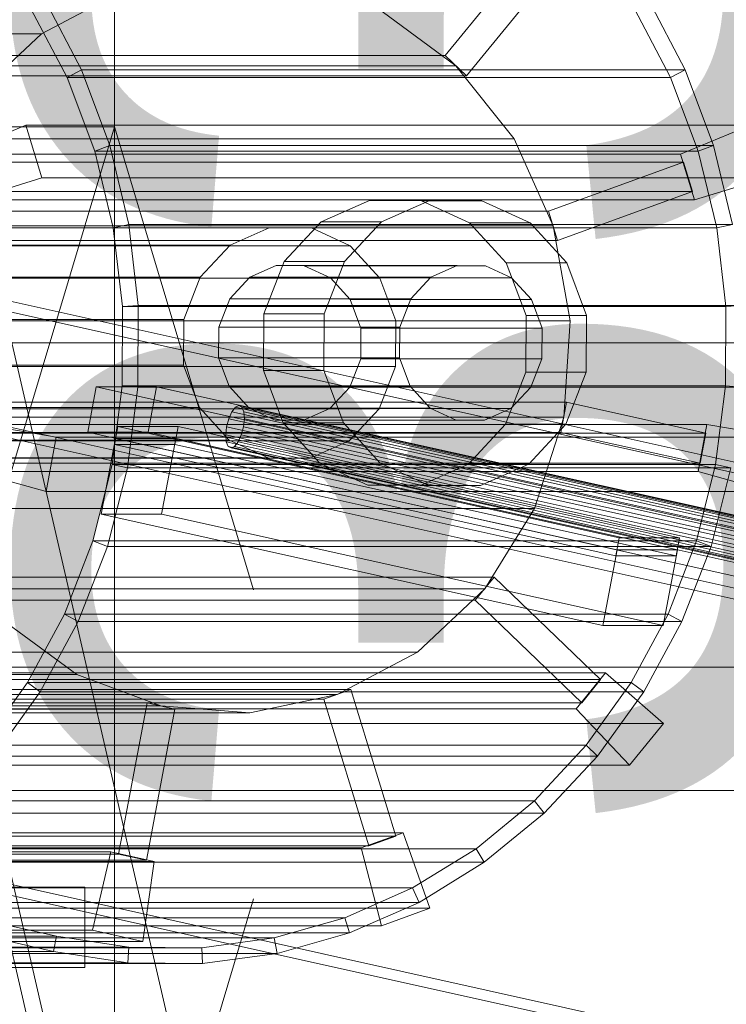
# Model space of a CAD drawing. Header units: millimetres. Extents: x -4738 to 65662, y -68080 to 6847.
# Tile 969 of 1056: x 27869 to 28098, y 116 to 435. Entities that reach past the tile are written whole.
import ezdxf

# ---------------------------------------------------------------- set-up
doc = ezdxf.new("R2010")
doc.units = ezdxf.units.MM
for name, color, linetype, lineweight in [('COTAS_P', 1, 'Continuous', 0), ('lateral_bajante_movil', 7, 'Continuous', 0), ('lateral_C09', 7, 'Continuous', 0), ('lateral_C10', 7, 'Continuous', 0)]:
    doc.layers.add(name, color=color, linetype=linetype, lineweight=lineweight)
doc.dimstyles.new('R19_100', dxfattribs={"dimtxt": 250, "dimasz": 150, "dimexe": 150, "dimexo": 80, "dimgap": 100, "dimtad": 1, "dimtih": 1, "dimtoh": 1, "dimdsep": 46, "dimcen": 0.09, "dimadec": 0, "dimazin": 0, "dimtfac": 1, "dimtdec": 4, "dimtofl": 0, "dimtmove": 0, "dimatfit": 3, "dimfxl": 1, "dimtolj": 1, "dimtzin": 0, "dimarcsym": 0})

# ---------------------------------------------------------------- blocks, each defined once
blk = doc.blocks.new('DIM_R31_16')
at = {"layer": 'COTAS_P'}
for p, q in [((27500.07, 400), (27900.07, 400)), ((27900.07, 400), (27855.07, 250)), ((27900.07, 0), (27900.07, 400)), ((27900.07, 400), (27945.07, 250)), ((27900.07, 0), (27855.07, 150)), ((27900.07, 0), (27945.07, 150)), ((27500.07, 0), (27900.07, 0))]:
    blk.add_line(p, q, dxfattribs=at)
blk.add_text('400 P', height=250, rotation=90, dxfattribs=at).set_placement((27800.07, 200))
blk = doc.blocks.new('DIM_R31_17')
at = {"layer": 'COTAS_P'}
for p, q in [((27500.07, 970), (27900.07, 970)), ((27900.07, 970), (27855.07, 820)), ((27900.07, 0), (27900.07, 970)), ((27900.07, 970), (27945.07, 820)), ((27900.07, 0), (27855.07, 150)), ((27900.07, 0), (27945.07, 150)), ((27500.07, 0), (27900.07, 0))]:
    blk.add_line(p, q, dxfattribs=at)
blk.add_text('970 P', height=250, rotation=90, dxfattribs=at).set_placement((27800.07, 485))
blk = doc.blocks.new('DIM_R31_18')
at = {"layer": 'COTAS_P'}
for p, q in [((27820, 330), (28220, 330)), ((28220, 330), (28175, 180)), ((28220, 0), (28220, 330)), ((28220, 330), (28265, 180)), ((28220, 0), (28175, 150)), ((28220, 0), (28265, 150)), ((27820, 0), (28220, 0))]:
    blk.add_line(p, q, dxfattribs=at)
blk.add_text('330 P', height=250, rotation=90, dxfattribs=at).set_placement((28120, 165))

msp = doc.modelspace()

# ---------------------------------------------------------------- linework, layer by layer
at = {"layer": 'lateral_bajante_movil'}
for p, q in [((26950.067, 225), (28253.576, 225)), ((26950.067, 185), (28253.576, 185))]:
    msp.add_line(p, q, dxfattribs=at)
at = {"layer": 'lateral_C09'}
for p, q in [((27735.067, 727.185), (27900.181, 12)), ((27940.181, 12), (27775.067, 727.185)), ((27900.181, 12), (27736.309, 721.808)), ((27940.181, 12), (27776.309, 721.808)), ((27894.714, 12), (27775.067, 530.244)), ((27894.714, 12), (27776.309, 524.867)), ((27109.674, 153.733), (27890.461, 153.733)), ((27890.461, 127.733), (27890.461, 153.733)), ((27109.674, 127.733), (27890.461, 127.733))]:
    msp.add_line(p, q, dxfattribs=at)
at = {"layer": 'lateral_C10'}
for p, q in [((18437.764, 2253.71), (27881.207, 137.844)), ((27880.277, 132.947), (18436.834, 2248.813)), ((28037.604, 460.512), (28007.068, 423.102)), ((28013.955, 416.467), (28044.491, 453.878)), ((27876.362, 430.141), (27902.294, 443.842)), ((27877.364, 441.403), (27889.399, 418.422)), ((28084.773, 418.422), (28072.739, 441.403)), ((27884.675, 415.922), (27872.95, 438.231)), ((27986.623, 437.331), (28010.511, 419.785)), ((28068.324, 438.231), (28080.049, 415.922)), ((27641.913, 430.141), (27876.362, 430.141)), ((27854.578, 409.616), (27876.362, 430.141)), ((28007.068, 423.102), (27772.618, 423.102)), ((28013.955, 416.467), (28007.068, 423.102)), ((27776.062, 419.785), (28010.511, 419.785)), ((27889.399, 418.422), (27884.675, 415.922)), ((28084.773, 418.422), (27889.399, 418.422)), ((27889.399, 418.422), (27898.564, 393.935)), ((28010.511, 419.785), (28029.404, 396.119)), ((28080.049, 415.922), (28084.773, 418.422)), ((28093.939, 393.935), (28084.773, 418.422)), ((27779.505, 416.467), (28013.955, 416.467)), ((27884.675, 415.922), (28080.049, 415.922)), ((27893.617, 392.14), (27884.675, 415.922)), ((28080.049, 415.922), (28088.991, 392.14)), ((27848.804, 391.098), (27871.31, 400.514)), ((27871.31, 400.514), (27876.547, 383.444)), ((27871.31, 400.514), (28105.759, 400.514)), ((28105.759, 400.514), (28083.254, 391.098)), ((27616.715, 395.495), (28154.374, 275.971)), ((28170.004, 275.971), (27632.345, 395.495)), ((27794.955, 396.119), (28029.404, 396.119)), ((28029.404, 396.119), (28042.016, 367.948)), ((27898.564, 393.935), (27893.617, 392.14)), ((28093.939, 393.935), (27898.564, 393.935)), ((27898.564, 393.935), (27904.705, 368.362)), ((28088.991, 392.14), (28093.939, 393.935)), ((28100.08, 368.362), (28093.939, 393.935)), ((28083.254, 391.098), (27848.804, 391.098)), ((27893.617, 392.14), (28088.991, 392.14)), ((27899.622, 367.293), (27893.617, 392.14)), ((28083.254, 391.098), (28087.792, 376.307)), ((28088.991, 392.14), (28094.996, 367.293)), ((27849.774, 388.503), (28084.223, 388.503)), ((28084.223, 388.503), (28040.56, 372.691)), ((28084.223, 388.503), (28087.134, 379.016)), ((27876.547, 383.444), (27853.342, 376.307)), ((28110.997, 383.444), (27876.547, 383.444)), ((28087.792, 376.307), (28110.997, 383.444)), ((28087.134, 379.016), (27852.685, 379.016)), ((27853.342, 376.307), (28087.792, 376.307)), ((28043.471, 363.204), (28087.134, 379.016)), ((27982.55, 376.147), (27966.92, 369.222)), ((27999.431, 376.046), (27982.55, 376.147)), ((27982.55, 376.147), (28002.088, 376.147)), ((27986.457, 369.222), (28002.088, 376.147)), ((28014.991, 368.935), (27999.431, 376.046)), ((27999.431, 376.046), (28018.968, 376.046)), ((28002.088, 376.147), (28018.968, 376.046)), ((28018.968, 376.046), (28034.528, 368.935)), ((28040.56, 372.691), (27806.111, 372.691)), ((28043.471, 363.204), (28040.56, 372.691)), ((27676.602, 367.31), (27950.127, 367.31)), ((27690.25, 367.229), (27963.775, 367.229)), ((27807.566, 367.948), (28042.016, 367.948)), ((27904.705, 368.362), (27899.622, 367.293)), ((27899.622, 367.293), (28094.996, 367.293)), ((27902.587, 341.806), (27899.622, 367.293)), ((28100.08, 368.362), (27904.705, 368.362)), ((27904.705, 368.362), (27907.717, 342.142)), ((27937.489, 361.711), (27950.127, 367.31)), ((27950.127, 367.31), (27963.775, 367.229)), ((27966.92, 369.222), (27954.918, 356.326)), ((27963.775, 367.229), (27976.355, 361.479)), ((27966.92, 369.222), (27986.457, 369.222)), ((27974.455, 356.326), (27986.457, 369.222)), ((28026.861, 355.897), (28014.991, 368.935)), ((28014.991, 368.935), (28034.528, 368.935)), ((28034.528, 368.935), (28046.399, 355.897)), ((28042.016, 367.948), (28047.486, 337.19)), ((28094.996, 367.293), (28100.08, 368.362)), ((28094.996, 367.293), (28097.962, 341.806)), ((27663.965, 361.711), (27937.489, 361.711)), ((27702.831, 361.479), (27976.355, 361.479)), ((27809.022, 363.204), (28043.471, 363.204)), ((27927.786, 351.285), (27937.489, 361.711)), ((27976.355, 361.479), (27985.952, 350.938)), ((28146.993, 236.783), (27609.334, 356.308)), ((28162.622, 236.783), (27624.964, 356.308)), ((27952.309, 355.037), (27943.829, 351.28)), ((27954.918, 356.326), (27948.372, 339.422)), ((27961.468, 354.982), (27952.309, 355.037)), ((27952.309, 355.037), (28010.922, 355.037)), ((27954.918, 356.326), (27974.455, 356.326)), ((27969.91, 351.124), (27961.468, 354.982)), ((27961.468, 354.982), (28020.08, 354.982)), ((27967.91, 339.422), (27974.455, 356.326)), ((28002.441, 351.28), (28010.922, 355.037)), ((28010.922, 355.037), (28020.08, 354.982)), ((28020.08, 354.982), (28028.522, 351.124)), ((28033.235, 338.916), (28026.861, 355.897)), ((28026.861, 355.897), (28046.399, 355.897)), ((28046.399, 355.897), (28052.773, 338.916)), ((27654.261, 351.285), (27927.786, 351.285)), ((27712.428, 350.938), (27985.952, 350.938)), ((27922.493, 337.618), (27927.786, 351.285)), ((27943.829, 351.28), (27937.317, 344.283)), ((27943.829, 351.28), (28002.441, 351.28)), ((27976.35, 344.05), (27969.91, 351.124)), ((27969.91, 351.124), (28028.522, 351.124)), ((27985.952, 350.938), (27991.106, 337.209)), ((27995.93, 344.283), (28002.441, 351.28)), ((28028.522, 351.124), (28034.963, 344.05)), ((27902.462, 316.117), (27902.587, 341.806)), ((27907.717, 342.142), (27902.587, 341.806)), ((27902.587, 341.806), (28097.962, 341.806)), ((27907.717, 342.142), (27907.55, 315.725)), ((28103.092, 342.142), (27907.717, 342.142)), ((27937.317, 344.283), (27933.766, 335.112)), ((27937.317, 344.283), (27995.93, 344.283)), ((27979.809, 334.837), (27976.35, 344.05)), ((27976.35, 344.05), (28034.963, 344.05)), ((27992.378, 335.112), (27995.93, 344.283)), ((28034.963, 344.05), (28038.421, 334.837)), ((28097.962, 341.806), (28097.836, 316.117)), ((28097.962, 341.806), (28103.092, 342.142)), ((27948.372, 339.422), (27948.28, 321.084)), ((27967.91, 339.422), (27948.372, 339.422)), ((27967.817, 321.084), (27967.91, 339.422)), ((28033.142, 320.578), (28033.235, 338.916)), ((28033.235, 338.916), (28052.773, 338.916)), ((28052.773, 338.916), (28052.68, 320.578)), ((27922.493, 337.618), (27648.969, 337.618)), ((27717.582, 337.209), (27991.106, 337.209)), ((27813.036, 337.19), (28047.486, 337.19)), ((27922.418, 322.791), (27922.493, 337.618)), ((27933.766, 335.112), (27933.716, 325.163)), ((27992.378, 335.112), (27933.766, 335.112)), ((27979.758, 324.888), (27979.809, 334.837)), ((27979.809, 334.837), (28038.421, 334.837)), ((27991.106, 337.209), (27991.031, 322.382)), ((27992.328, 325.163), (27992.378, 335.112)), ((28038.421, 334.837), (28038.371, 324.888)), ((28047.486, 337.19), (28045.442, 305.943)), ((27648.894, 322.791), (27922.418, 322.791)), ((27717.507, 322.382), (27991.031, 322.382)), ((27927.572, 309.062), (27922.418, 322.791)), ((27933.716, 325.163), (27937.174, 315.95)), ((27933.716, 325.163), (27992.328, 325.163)), ((27976.207, 315.717), (27979.758, 324.888)), ((27979.758, 324.888), (28038.371, 324.888)), ((27991.031, 322.382), (27985.739, 308.715)), ((27995.786, 315.95), (27992.328, 325.163)), ((28038.371, 324.888), (28034.819, 315.717)), ((27948.28, 321.084), (27954.654, 304.103)), ((27948.28, 321.084), (27967.817, 321.084)), ((27974.191, 304.103), (27967.817, 321.084)), ((28026.597, 303.674), (28033.142, 320.578)), ((28033.142, 320.578), (28052.68, 320.578)), ((28052.68, 320.578), (28046.134, 303.674)), ((27894.118, 315.758), (27891.349, 301.063)), ((27913.655, 315.758), (27894.118, 315.758)), ((27894.118, 315.758), (28119.57, 265.639)), ((27899.248, 290.666), (27902.462, 316.117)), ((27907.55, 315.725), (27902.462, 316.117)), ((27902.462, 316.117), (28097.836, 316.117)), ((27907.55, 315.725), (27904.208, 289.564)), ((28102.924, 315.725), (27907.55, 315.725)), ((27910.887, 301.063), (27913.655, 315.758)), ((28139.107, 265.639), (27913.655, 315.758)), ((27937.174, 315.95), (27943.614, 308.876)), ((27937.174, 315.95), (27995.786, 315.95)), ((27969.695, 308.72), (27976.207, 315.717)), ((27976.207, 315.717), (28034.819, 315.717)), ((28002.227, 308.876), (27995.786, 315.95)), ((28034.819, 315.717), (28028.308, 308.72)), ((28097.836, 316.117), (28094.622, 290.666)), ((28097.836, 316.117), (28102.924, 315.725)), ((28046.365, 310.841), (27811.915, 310.841)), ((27939.183, 309.177), (27940.328, 309.699)), ((27940.328, 309.699), (27941.276, 309.177)), ((28147.744, 263.589), (27940.328, 309.699)), ((28044.519, 301.044), (28046.365, 310.841)), ((28091.455, 300.817), (28046.365, 310.841)), ((27654.048, 309.062), (27927.572, 309.062)), ((27712.214, 308.715), (27985.739, 308.715)), ((27937.169, 298.521), (27927.572, 309.062)), ((27937.003, 305.465), (27938.015, 307.69)), ((27938.015, 307.69), (27939.183, 309.177)), ((28145.431, 261.58), (27938.015, 307.69)), ((28146.599, 263.067), (27939.183, 309.177)), ((27941.276, 309.177), (27941.883, 307.69)), ((28148.692, 263.067), (27941.276, 309.177)), ((27941.883, 307.69), (27942.057, 305.465)), ((28149.3, 261.58), (27941.883, 307.69)), ((27943.614, 308.876), (27952.056, 305.018)), ((27943.614, 308.876), (28002.227, 308.876)), ((27961.215, 304.963), (27969.695, 308.72)), ((27969.695, 308.72), (28028.308, 308.72)), ((27985.739, 308.715), (27976.035, 298.289)), ((28010.669, 305.018), (28002.227, 308.876)), ((28028.308, 308.72), (28019.827, 304.963)), ((27810.992, 305.943), (28045.442, 305.943)), ((27857.36, 303.592), (27881.184, 299.522)), ((28091.81, 303.592), (27857.36, 303.592)), ((27901.106, 302.977), (27899.998, 297.099)), ((27920.643, 302.977), (27901.106, 302.977)), ((27901.106, 302.977), (28063.431, 266.891)), ((27919.536, 297.099), (27920.643, 302.977)), ((28082.969, 266.891), (27920.643, 302.977)), ((27936.301, 302.841), (27937.003, 305.465)), ((28144.419, 259.355), (27937.003, 305.465)), ((27942.057, 305.465), (27941.771, 302.841)), ((28149.474, 259.355), (27942.057, 305.465)), ((27952.056, 305.018), (27961.215, 304.963)), ((27952.056, 305.018), (28010.669, 305.018)), ((27954.654, 304.103), (27966.524, 291.065)), ((27954.654, 304.103), (27974.191, 304.103)), ((27961.215, 304.963), (28019.827, 304.963)), ((27986.062, 291.065), (27974.191, 304.103)), ((28019.827, 304.963), (28010.669, 305.018)), ((28014.595, 290.778), (28026.597, 303.674)), ((28026.597, 303.674), (28046.134, 303.674)), ((28046.134, 303.674), (28034.133, 290.778)), ((28045.442, 305.943), (28036.023, 276.335)), ((28091.81, 303.592), (28088.933, 288.318)), ((28115.634, 299.522), (28091.81, 303.592)), ((27810.07, 301.044), (28044.519, 301.044)), ((27857.006, 300.817), (28091.455, 300.817)), ((28116.802, 250.943), (27891.349, 301.063)), ((27891.349, 301.063), (27910.887, 301.063)), ((27910.887, 301.063), (28136.339, 250.943)), ((27936.015, 300.216), (27936.301, 302.841)), ((27936.188, 297.991), (27936.015, 300.216)), ((28143.431, 254.107), (27936.015, 300.216)), ((27936.301, 302.841), (28143.717, 256.731)), ((27941.069, 300.216), (27940.057, 297.991)), ((27941.771, 302.841), (27941.069, 300.216)), ((28148.485, 254.107), (27941.069, 300.216)), ((28149.187, 256.731), (27941.771, 302.841)), ((28044.519, 301.044), (28089.61, 291.02)), ((28091.455, 300.817), (28089.61, 291.02)), ((27663.645, 298.521), (27937.169, 298.521)), ((27702.511, 298.289), (27976.035, 298.289)), ((27881.184, 299.522), (27877.864, 281.894)), ((27881.184, 299.522), (28115.634, 299.522)), ((27900.368, 299.058), (27895.754, 274.566)), ((28062.324, 261.013), (27899.998, 297.099)), ((27899.998, 297.099), (27919.536, 297.099)), ((27919.905, 299.058), (27900.368, 299.058)), ((27900.368, 299.058), (28062.693, 262.972)), ((27915.292, 274.566), (27919.905, 299.058)), ((27919.536, 297.099), (28081.862, 261.013)), ((28082.231, 262.972), (27919.905, 299.058)), ((27936.796, 296.505), (27936.188, 297.991)), ((28143.605, 251.882), (27936.188, 297.991)), ((27949.75, 292.771), (27937.169, 298.521)), ((27940.057, 297.991), (27938.889, 296.505)), ((28147.473, 251.882), (27940.057, 297.991)), ((27976.035, 298.289), (27963.398, 292.69)), ((27937.744, 295.983), (27936.796, 296.505)), ((28144.212, 250.395), (27936.796, 296.505)), ((27938.889, 296.505), (27937.744, 295.983)), ((28145.16, 249.873), (27937.744, 295.983)), ((28146.305, 250.395), (27938.889, 296.505)), ((27676.225, 292.771), (27949.75, 292.771)), ((27689.873, 292.69), (27963.398, 292.69)), ((28089.61, 291.02), (27855.16, 291.02)), ((27893.001, 265.89), (27899.248, 290.666)), ((27904.208, 289.564), (27899.248, 290.666)), ((27899.248, 290.666), (28094.622, 290.666)), ((27963.398, 292.69), (27949.75, 292.771)), ((27966.524, 291.065), (27982.084, 283.954)), ((27966.524, 291.065), (27986.062, 291.065)), ((28001.621, 283.954), (27986.062, 291.065)), ((27998.964, 283.853), (28014.595, 290.778)), ((28014.595, 290.778), (28034.133, 290.778)), ((28034.133, 290.778), (28018.502, 283.853)), ((28094.622, 290.666), (28088.375, 265.89)), ((28094.622, 290.666), (28099.582, 289.564)), ((27877.864, 281.894), (27854.483, 288.318)), ((27854.483, 288.318), (28088.933, 288.318)), ((27904.208, 289.564), (27897.749, 264.106)), ((28099.582, 289.564), (27904.208, 289.564)), ((28088.933, 288.318), (28112.313, 281.894)), ((28093.124, 264.106), (28099.582, 289.564)), ((27982.084, 283.954), (27998.964, 283.853)), ((27982.084, 283.954), (28001.621, 283.954)), ((27998.964, 283.853), (28018.502, 283.853)), ((28018.502, 283.853), (28001.621, 283.954)), ((28112.313, 281.894), (27877.864, 281.894)), ((27801.574, 276.335), (28036.023, 276.335)), ((28058.08, 238.48), (27895.754, 274.566)), ((27895.754, 274.566), (27915.292, 274.566)), ((27915.292, 274.566), (28077.617, 238.48)), ((28036.023, 276.335), (28019.871, 250.384)), ((27883.827, 242.212), (27893.001, 265.89)), ((27897.749, 264.106), (27893.001, 265.89)), ((27893.001, 265.89), (28088.375, 265.89)), ((28062.324, 261.013), (28063.431, 266.891)), ((28063.431, 266.891), (28082.969, 266.891)), ((28088.375, 265.89), (28079.202, 242.212)), ((28082.969, 266.891), (28081.862, 261.013)), ((28088.375, 265.89), (28093.124, 264.106)), ((27897.749, 264.106), (27888.286, 239.788)), ((28093.124, 264.106), (27897.749, 264.106)), ((28058.08, 238.48), (28062.693, 262.972)), ((28062.693, 262.972), (28082.231, 262.972)), ((28082.231, 262.972), (28077.617, 238.48)), ((28083.661, 239.788), (28093.124, 264.106)), ((28081.862, 261.013), (28062.324, 261.013)), ((28022.925, 254.125), (27788.475, 254.125)), ((28016.818, 246.643), (28022.925, 254.125)), ((28057.361, 220.952), (28022.925, 254.125)), ((27785.422, 250.384), (28019.871, 250.384)), ((28019.871, 250.384), (27998.087, 229.859)), ((27782.368, 246.643), (28016.818, 246.643)), ((28016.818, 246.643), (28051.254, 213.469)), ((27887.826, 222.669), (27863.938, 240.215)), ((27871.885, 220.039), (27883.827, 242.212)), ((27888.286, 239.788), (27875.982, 217.027)), ((27888.286, 239.788), (27883.827, 242.212)), ((27883.827, 242.212), (28079.202, 242.212)), ((28083.661, 239.788), (27888.286, 239.788)), ((28079.202, 242.212), (28067.259, 220.039)), ((28071.357, 217.027), (28083.661, 239.788)), ((28079.202, 242.212), (28083.661, 239.788)), ((28077.617, 238.48), (28058.08, 238.48)), ((27763.638, 229.859), (27998.087, 229.859)), ((27998.087, 229.859), (27972.155, 216.158)), ((27653.377, 222.669), (27887.826, 222.669)), ((27822.911, 220.952), (28057.361, 220.952)), ((28058.945, 223.162), (27824.495, 223.162)), ((27857.378, 199.752), (27871.885, 220.039)), ((27875.982, 217.027), (27871.885, 220.039)), ((27871.885, 220.039), (28067.259, 220.039)), ((27915.08, 212.436), (27887.826, 222.669)), ((28058.945, 223.162), (28049.423, 211.497)), ((28057.361, 220.952), (28051.254, 213.469)), ((28067.259, 220.039), (28052.752, 199.752)), ((28077.704, 206.696), (28058.945, 223.162)), ((28067.259, 220.039), (28071.357, 217.027)), ((27976.522, 217.739), (27742.072, 217.739)), ((27875.982, 217.027), (27861.049, 196.211)), ((28071.357, 217.027), (27875.982, 217.027)), ((27967.789, 214.577), (27976.522, 217.739)), ((27991.076, 170.305), (27976.522, 217.739)), ((28056.424, 196.211), (28071.357, 217.027)), ((27582.576, 214.251), (28120.234, 94.727)), ((28135.864, 94.727), (27598.205, 214.251)), ((27733.34, 214.577), (27967.789, 214.577)), ((27737.706, 216.158), (27972.155, 216.158)), ((27972.155, 216.158), (27943.843, 210.216)), ((27967.789, 214.577), (27982.344, 167.143)), ((27676.122, 213.439), (27910.571, 213.439)), ((27680.631, 212.436), (27915.08, 212.436)), ((27919.589, 211.434), (27685.14, 211.434)), ((27814.974, 211.497), (28049.423, 211.497)), ((28051.254, 213.469), (27816.804, 213.469)), ((27910.571, 213.439), (27901.344, 164.454)), ((27910.362, 162.449), (27919.589, 211.434)), ((27910.571, 213.439), (27919.589, 211.434)), ((27943.843, 210.216), (27915.08, 212.436)), ((28049.423, 211.497), (28066.715, 193.233)), ((27709.394, 210.216), (27943.843, 210.216)), ((27843.255, 206.696), (28077.704, 206.696)), ((28066.715, 193.233), (28077.704, 206.696)), ((27857.378, 199.752), (28052.752, 199.752)), ((28052.752, 199.752), (28035.93, 181.698)), ((28052.752, 199.752), (28056.424, 196.211)), ((28056.424, 196.211), (27861.049, 196.211)), ((28039.119, 177.698), (28056.424, 196.211)), ((28066.715, 193.233), (27832.266, 193.233)), ((27840.556, 181.698), (28035.93, 181.698)), ((28035.93, 181.698), (28017.081, 166.186)), ((28035.93, 181.698), (28039.119, 177.698)), ((28039.119, 177.698), (27843.745, 177.698)), ((28019.74, 161.802), (28039.119, 177.698)), ((27756.627, 170.305), (27991.076, 170.305)), ((27993.465, 171.359), (27759.016, 171.359)), ((27993.465, 171.359), (27979.85, 166.429)), ((27991.076, 170.305), (27982.344, 167.143)), ((28002.133, 146.909), (27993.465, 171.359)), ((27745.401, 166.429), (27979.85, 166.429)), ((27982.344, 167.143), (27747.894, 167.143)), ((27821.706, 166.186), (28017.081, 166.186)), ((27979.85, 166.429), (27986.42, 141.219)), ((28017.081, 166.186), (27996.527, 153.482)), ((28017.081, 166.186), (28019.74, 161.802)), ((27664.407, 165.189), (27898.856, 165.189)), ((27901.344, 164.454), (27666.895, 164.454)), ((27898.856, 165.189), (27892.943, 139.789)), ((27912.916, 162.064), (27898.856, 165.189)), ((27910.362, 162.449), (27901.344, 164.454)), ((27675.913, 162.449), (27910.362, 162.449)), ((27912.916, 162.064), (27678.467, 162.064)), ((28019.74, 161.802), (27824.366, 161.802)), ((27909.17, 136.182), (27912.916, 162.064)), ((27998.62, 148.796), (28019.74, 161.802)), ((27801.153, 153.482), (27996.527, 153.482)), ((27996.527, 153.482), (27974.622, 143.805)), ((27996.527, 153.482), (27998.62, 148.796)), ((27767.684, 146.909), (28002.133, 146.909)), ((27998.62, 148.796), (27803.246, 148.796)), ((27976.122, 138.901), (27998.62, 148.796)), ((27986.42, 141.219), (28002.133, 146.909)), ((27779.248, 143.805), (27974.622, 143.805)), ((27974.622, 143.805), (27951.741, 137.319)), ((27974.622, 143.805), (27976.122, 138.901)), ((27986.42, 141.219), (27751.97, 141.219)), ((27892.943, 139.789), (27658.493, 139.789)), ((27881.207, 137.844), (27685.833, 137.844)), ((27756.367, 137.319), (27951.741, 137.319)), ((27976.122, 138.901), (27780.747, 138.901)), ((27880.277, 132.947), (27881.207, 137.844)), ((27904.63, 134.313), (27881.207, 137.844)), ((27892.943, 139.789), (27909.17, 136.182)), ((27951.741, 137.319), (27928.276, 134.138)), ((27951.741, 137.319), (27952.631, 132.286)), ((27952.631, 132.286), (27976.122, 138.901)), ((27674.72, 136.182), (27909.17, 136.182)), ((27709.255, 134.313), (27904.63, 134.313)), ((27732.902, 134.138), (27928.276, 134.138)), ((27904.63, 134.313), (27904.294, 129.285)), ((27928.276, 134.138), (27904.63, 134.313)), ((27928.276, 134.138), (27928.551, 129.063)), ((27684.903, 132.947), (27880.277, 132.947)), ((27952.631, 132.286), (27757.256, 132.286)), ((27880.277, 132.947), (27904.294, 129.285)), ((27928.551, 129.063), (27952.631, 132.286)), ((27904.294, 129.285), (27708.92, 129.285)), ((27928.551, 129.063), (27733.176, 129.063)), ((27904.294, 129.285), (27928.551, 129.063))]:
    msp.add_line(p, q, dxfattribs=at)

# ---------------------------------------------------------------- dimensions: what is measured, and where the dimension line sits
at = {"layer": 'COTAS_P'}
for p1, p2, picture, middle in [((27500.067, 0), (27500.067, 970), 'DIM_R31_17', (27900.067, 485)), ((27500.067, 0), (27500.067, 400), 'DIM_R31_16', (27900.067, 200)), ((27820, 0), (27820, 330), 'DIM_R31_18', (28220, 165))]:
    dim = msp.add_aligned_dim(p1=p1, p2=p2, distance=-400, text='<> P', dimstyle='R19_100', dxfattribs=at)
    dim.commit()
    dim.dimension.update_dxf_attribs({"geometry": picture, "text_midpoint": middle})

doc.saveas('drawing.dxf')
